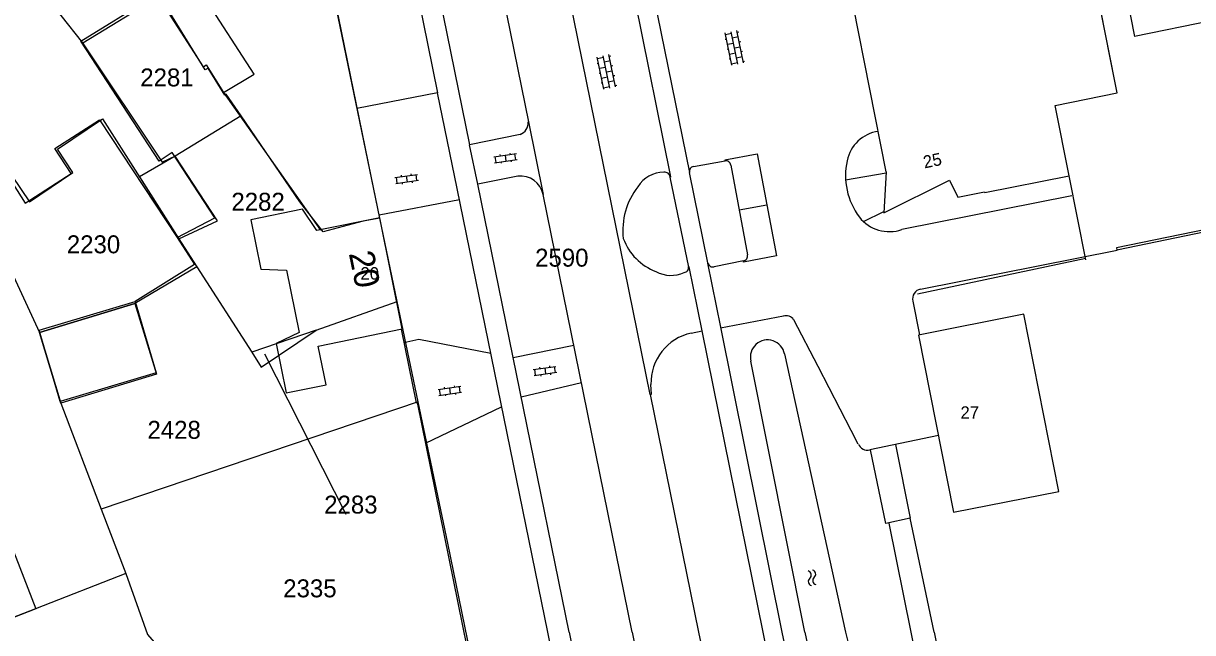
# Model space of a CAD drawing. Extents: x 148816 to 151297, y 399515 to 402500.
# Drawn here: x 151067.4 to 151184.7, y 399749.9 to 399811.1 of the extents above; entities that cross this region are included whole.
import ezdxf

# ---------------------------------------------------------------- set-up
doc = ezdxf.new("R2010")
doc.units = 0
for name, color, linetype in [('B01 Hoofdgebouw  [D] Norm', 7, 'Continuous'), ('B01 Hoofdgebouw  [T] Norm', 7, 'Continuous'), ('B01 hoofgebouw', 7, 'Continuous'), ('B02 Bijgebouw  [D] Norm', 7, 'Continuous'), ('G01 perceelsgrens', 7, 'Continuous'), ('S02 Open verharding  Norm', 7, 'Continuous'), ('S05 Water  Norm', 7, 'Continuous'), ('T01 Muur  [D] Norm', 7, 'Continuous'), ('T03 Hek raster  [D] Gem', 7, 'Continuous'), ('T03 Hek raster  [D] Norm', 7, 'Continuous'), ('T04 Haag heg  [D] Gem', 7, 'Continuous'), ('T09 Insteek water  [T] Norm', 7, 'Continuous'), ('V00 Kant verharding algemeen  [T] Gem', 7, 'Continuous'), ('V00 Kant verharding algemeen  [T] Norm', 7, 'Continuous'), ('V00 Kant verharding algemeen secundair  [D] Norm', 7, 'Continuous'), ('V00 Kant verharding algemeen secundair  [T] Gem', 7, 'Continuous'), ('Z01 perceelnummer', 7, 'Continuous'), ('Z02 huisnummer', 7, 'Continuous'), ('Z02 Huisnummer  [Tekst] Norm', 7, 'Continuous')]:
    doc.layers.add(name, color=color, linetype=linetype)

msp = doc.modelspace()

# ---------------------------------------------------------------- linework, layer by layer
at = {"layer": 'B01 Hoofdgebouw  [D] Norm'}
for p, q in [((151090.54, 399805.95), (151084.85, 399814.76)), ((151073.12, 399809.26), (151080.73, 399814)), ((151085.44, 399806.71), (151080.73, 399814)), ((151080.98, 399797.24), (151073.12, 399809.26)), ((151085.44, 399806.71), (151085.71, 399806.89)), ((151085.71, 399806.89), (151087.46, 399804.12)), ((151087.46, 399804.12), (151090.54, 399805.95)), ((151070.52, 399798.51), (151075, 399801.39)), ((151075, 399801.39), (151082.8, 399789.57)), ((151072.15, 399795.98), (151070.52, 399798.51)), ((151082.29, 399798.1), (151080.98, 399797.24)), ((151086.57, 399791.55), (151082.29, 399798.1)), ((151065.94, 399795.55), (151067.56, 399793.03)), ((151067.56, 399793.03), (151072.15, 399795.98)), ((151082.8, 399789.57), (151086.57, 399791.55))]:
    msp.add_line(p, q, dxfattribs=at)
at = {"layer": 'B01 Hoofdgebouw  [T] Norm'}
for p, q in [((151177.1, 399804.07), (151174.31, 399818.11)), ((151153.93, 399796.17), (151150.64, 399812.75)), ((151170.88, 399802.83), (151177.1, 399804.07)), ((151172.29, 399795.76), (151170.88, 399802.83)), ((151153.93, 399796.17), (151153.69, 399792.05)), ((151153.69, 399792.05), (151160.29, 399795.32)), ((151160.29, 399795.32), (151161.13, 399793.63)), ((151163.82, 399794.08), (151172.29, 399795.76)), ((151161.13, 399793.63), (151163.8, 399794.16)), ((151163.8, 399794.16), (151163.82, 399794.08))]:
    msp.add_line(p, q, dxfattribs=at)
for points in [[(151170.88, 399802.83), (151177.1, 399804.07), (151174.31, 399818.11)], [(151093.74, 399773.99), (151097.74, 399774.8), (151096.94, 399778.69), (151105.38, 399780.41), (151103.12, 399791.54), (151096.81, 399790.26), (151095.36, 399792.4), (151090.18, 399791.33), (151091.2, 399786.4), (151093.77, 399786.29), (151095.05, 399780.04), (151092.72, 399778.93), (151093.74, 399773.99)]]:
    msp.add_lwpolyline(points, dxfattribs=at)
msp.add_lwpolyline([(151157.17, 399779.78), (151160.68, 399762.02), (151171.25, 399764.11), (151167.73, 399781.87)], close=True, dxfattribs=at)
at = {"layer": 'B01 hoofgebouw'}
for points in [[(151060.67, 399803.33), (151065.74, 399795.45), (151066.25, 399795.74), (151067.97, 399793.15), (151072.35, 399796.11), (151070.79, 399798.45), (151075.31, 399801.48), (151082.96, 399789.43), (151086.86, 399791.25), (151082.59, 399797.72), (151081.34, 399797.13), (151073.34, 399809.1), (151081.12, 399813.88), (151079.45, 399816.5), (151081.5, 399817.77), (151082.25, 399816.81), (151083.41, 399817.42), (151082.82, 399818.44), (151086.38, 399820.65), (151085.18, 399822.57), (151085.61, 399822.85), (151086.7, 399821.17), (151091.63, 399822.17)], [(151093.74, 399773.99), (151097.74, 399774.8), (151096.94, 399778.69), (151105.38, 399780.41), (151103.12, 399791.54), (151096.81, 399790.26), (151095.36, 399792.4), (151090.18, 399791.33), (151091.2, 399786.4), (151093.77, 399786.29), (151095.05, 399780.04), (151092.72, 399778.93), (151093.74, 399773.99)], [(151080.72, 399775.86), (151071.14, 399772.94), (151068.98, 399780.04), (151078.56, 399782.96), (151080.72, 399775.86)]]:
    msp.add_lwpolyline(points, dxfattribs=at)
at = {"layer": 'B02 Bijgebouw  [D] Norm'}
for p, q in [((151057.13, 399781.99), (151068.61, 399752.31)), ((151068.61, 399752.31), (151062.56, 399749.97))]:
    msp.add_line(p, q, dxfattribs=at)
msp.add_lwpolyline([(151068.94, 399780.29), (151078.58, 399783.15), (151080.71, 399775.99), (151071.07, 399773.13)], close=True, dxfattribs=at)
at = {"layer": 'G01 perceelsgrens'}
for points in [[(151089.21, 399801.78), (151087.73, 399803.96), (151087.58, 399803.86), (151085.9, 399806.57), (151085.62, 399806.4), (151081.79, 399812.58), (151081.12, 399813.88), (151079.45, 399816.5), (151073.03, 399826.76)], [(151103.12, 399791.53), (151102.25, 399795.73), (151096.66, 399823.21)], [(151081.4, 399797.03), (151073.34, 399809.1), (151068.98, 399814.63), (151065.15, 399820.55), (151064.94, 399820.89)], [(151051.76, 399810.16), (151062.95, 399793.08), (151068.98, 399780.04)], [(151089.21, 399801.78), (151082.59, 399797.72), (151081.4, 399797.03)], [(151103.12, 399791.53), (151101.47, 399791.2), (151097.43, 399790.14), (151095.09, 399793.14), (151089.21, 399801.78)], [(151081.4, 399797.03), (151079.01, 399795.65), (151082.96, 399789.43), (151084.76, 399786.64)], [(151104.88, 399783.17), (151103.12, 399791.53)], [(151084.76, 399786.64), (151078.56, 399782.96), (151068.98, 399780.04)], [(151084.76, 399786.64), (151090.29, 399778.06)], [(151096.76, 399780.27), (151104.88, 399783.17)], [(151106.99, 399773.08), (151104.88, 399783.17)], [(151068.98, 399780.04), (151071.14, 399772.94), (151075.18, 399762.33)], [(151090.29, 399778.06), (151091.24, 399776.58), (151096.76, 399780.27)], [(151096.76, 399780.27), (151090.29, 399778.06)], [(151106.99, 399773.08), (151075.18, 399762.33)], [(151117.88, 399720.23), (151109.96, 399758.92), (151106.99, 399773.08)], [(151075.18, 399762.33), (151077.64, 399755.87)], [(151077.64, 399755.87), (151068.59, 399752.32), (151062.54, 399749.98)], [(151077.64, 399755.87), (151079.83, 399749.75), (151093.6, 399733.98), (151082.78, 399723.48), (151091.15, 399715.56), (151100.31, 399705.21)]]:
    msp.add_lwpolyline(points, dxfattribs=at)
at = {"layer": 'S02 Open verharding  Norm'}
for p, q in [((151138.44, 399806.85), (151137.78, 399810.09)), ((151139.03, 399806.97), (151138.37, 399810.21)), ((151139.61, 399807.09), (151138.96, 399810.33)), ((151138.99, 399810.18), (151139.13, 399810.21)), ((151137.91, 399809.45), (151137.76, 399809.42)), ((151137.81, 399809.94), (151138.4, 399810.06)), ((151138.01, 399808.96), (151138.6, 399809.08)), ((151139.09, 399809.69), (151138.5, 399809.57)), ((151139.19, 399809.2), (151139.33, 399809.23)), ((151126.19, 399804.57), (151125.54, 399807.8)), ((151126.78, 399804.68), (151126.12, 399807.92)), ((151126.15, 399807.77), (151126.3, 399807.8)), ((151138.11, 399808.47), (151137.96, 399808.44)), ((151138.21, 399807.98), (151138.8, 399808.1)), ((151138.7, 399808.59), (151139.29, 399808.71)), ((151138.9, 399807.61), (151139.49, 399807.73)), ((151139.39, 399808.22), (151139.53, 399808.25)), ((151125.08, 399807.04), (151124.93, 399807.01)), ((151125.61, 399804.45), (151124.95, 399807.68)), ((151124.98, 399807.53), (151125.57, 399807.65)), ((151125.18, 399806.55), (151125.76, 399806.67)), ((151126.25, 399807.28), (151125.66, 399807.16)), ((151126.35, 399806.79), (151126.5, 399806.82)), ((151138.31, 399807.49), (151138.16, 399807.46)), ((151138.41, 399807), (151139, 399807.12)), ((151139.58, 399807.24), (151139.73, 399807.27)), ((151125.28, 399806.06), (151125.13, 399806.03)), ((151125.38, 399805.57), (151125.96, 399805.69)), ((151125.86, 399806.18), (151126.45, 399806.3)), ((151126.55, 399805.81), (151126.7, 399805.84)), ((151125.48, 399805.08), (151125.33, 399805.05)), ((151125.58, 399804.59), (151126.16, 399804.71)), ((151126.06, 399805.2), (151126.65, 399805.32)), ((151126.75, 399804.83), (151126.9, 399804.86)), ((151114.56, 399797.67), (151116.83, 399797.99)), ((151114.64, 399797.08), (151116.92, 399797.4)), ((151114.79, 399797.1), (151114.7, 399797.69)), ((151115.18, 399797.91), (151115.2, 399797.76)), ((151115.28, 399797.17), (151115.3, 399797.02)), ((151115.69, 399797.83), (151115.78, 399797.24)), ((151116.17, 399798.05), (151116.19, 399797.9)), ((151116.27, 399797.31), (151116.29, 399797.16)), ((151116.77, 399797.37), (151116.69, 399797.97)), ((151104.64, 399795.58), (151106.91, 399795.9)), ((151104.72, 399794.99), (151107, 399795.31)), ((151104.87, 399795.01), (151104.79, 399795.61)), ((151105.26, 399795.82), (151105.28, 399795.67)), ((151105.36, 399795.08), (151105.38, 399794.93)), ((151105.78, 399795.74), (151105.86, 399795.15)), ((151106.25, 399795.96), (151106.27, 399795.81)), ((151106.35, 399795.22), (151106.37, 399795.07)), ((151106.85, 399795.29), (151106.77, 399795.88)), ((151118.53, 399776.33), (151120.8, 399776.64)), ((151118.61, 399775.73), (151120.89, 399776.05)), ((151118.76, 399775.75), (151118.68, 399776.35)), ((151119.15, 399776.56), (151119.17, 399776.42)), ((151119.67, 399776.49), (151119.75, 399775.89)), ((151120.14, 399776.7), (151120.16, 399776.55)), ((151120.74, 399776.03), (151120.66, 399776.62)), ((151119.25, 399775.82), (151119.27, 399775.67)), ((151120.24, 399775.96), (151120.26, 399775.81)), ((151108.98, 399774.33), (151111.25, 399774.65)), ((151109.06, 399773.74), (151111.34, 399774.06)), ((151109.21, 399773.76), (151109.12, 399774.35)), ((151109.6, 399774.57), (151109.62, 399774.42)), ((151109.7, 399773.83), (151109.72, 399773.68)), ((151110.11, 399774.49), (151110.2, 399773.9)), ((151110.59, 399774.71), (151110.61, 399774.56)), ((151110.69, 399773.97), (151110.71, 399773.82)), ((151111.19, 399774.04), (151111.11, 399774.63))]:
    msp.add_line(p, q, dxfattribs=at)
at = {"layer": 'S05 Water  Norm'}
for centre, start, end in [((151145.99, 399755.72), 309.9762, 73.8312), ((151146.43, 399755.81), 309.9762, 73.8312), ((151146.54, 399755.06), 129.9762, 253.8312), ((151146.98, 399755.16), 129.9762, 253.8312)]:
    msp.add_arc(centre, 0.425, start, end, dxfattribs=at)
at = {"layer": 'T01 Muur  [D] Norm'}
msp.add_line((151195.98, 399792.43), (151177.04, 399788.54), dxfattribs=at)
msp.add_lwpolyline([(151177.04, 399788.54), (151177.08, 399788.34), (151195.82, 399792.2), (151196.23, 399790.17), (151216.88, 399794.75), (151216.47, 399796.77), (151236.42, 399800.88)], dxfattribs=at)
at = {"layer": 'T03 Hek raster  [D] Gem'}
msp.add_line((151173.97, 399787.33), (151172.29, 399795.76), dxfattribs=at)
at = {"layer": 'T03 Hek raster  [D] Norm'}
msp.add_lwpolyline([(151173.94, 399787.47), (151157.07, 399783.89)], dxfattribs=at)
at = {"layer": 'T04 Haag heg  [D] Gem'}
for p, q in [((151096.53, 399823.17), (151103.11, 399791.53)), ((151087.46, 399804.12), (151097.17, 399790.32)), ((151082.8, 399789.57), (151084.53, 399786.88)), ((151084.53, 399786.88), (151078.58, 399783.15))]:
    msp.add_line(p, q, dxfattribs=at)
msp.add_lwpolyline([(151105.27, 399780.39), (151106.77, 399773), (151106.89, 399773.03), (151117.75, 399719.48)], dxfattribs=at)
at = {"layer": 'T09 Insteek water  [T] Norm'}
for p, q in [((151145.75, 399750), (151150.17, 399730.09)), ((151149.85, 399750), (151154.56, 399730.84))]:
    msp.add_line(p, q, dxfattribs=at)
for points in [[(151143.73, 399777.89), (151149.85, 399750)], [(151145.75, 399750), (151140.34, 399777.18)]]:
    msp.add_lwpolyline(points, dxfattribs=at)
msp.add_arc((151142.03, 399777.57), 1.73, 10.7922, 192.9919, dxfattribs=at)
at = {"layer": 'V00 Kant verharding algemeen  [T] Gem'}
for p in [(151176.49, 399821.52), (151186.71, 399811.33)]:
    msp.add_line(p, (151178.84, 399809.75), dxfattribs=at)
at = {"layer": 'V00 Kant verharding algemeen  [T] Norm'}
for p, q in [((151110.68, 399837.44), (151118.04, 399801.18)), ((151130.26, 399773.82), (151120.06, 399824.02)), ((151105.92, 399818.75), (151108.92, 399804.09)), ((151108.02, 399819.07), (151112.14, 399798.88)), ((151130.61, 399813.79), (151134.18, 399796.08)), ((151117.2, 399799.92), (151112.14, 399798.88)), ((151116.97, 399795.74), (151112.95, 399794.92)), ((151122.12, 399750), (151112.95, 399794.92)), ((151128.43, 399750), (151119.52, 399793.88)), ((151157.38, 399784.39), (151177.09, 399788.3)), ((151135.47, 399780.2), (151134.17, 399786.63)), ((151136.01, 399787.01), (151137.3, 399780.57)), ((151156.61, 399783.19), (151157.28, 399779.8)), ((151143.61, 399781.68), (151137.32, 399780.47)), ((151141.59, 399750), (151135.47, 399780.2)), ((151137.3, 399780.57), (151143.46, 399750)), ((151122.59, 399778.74), (151116.51, 399777.51)), ((151117.31, 399773.59), (151123.35, 399775.02)), ((151130.26, 399773.82), (151135.11, 399750)), ((151107.72, 399768.95), (151115.35, 399772.6)), ((151159.16, 399769.71), (151152.29, 399768.26)), ((151154.18, 399760.93), (151156.4, 399750)), ((151158.74, 399750), (151156.33, 399761.41)), ((151124.7, 399726.84), (151119.97, 399750)), ((151122.12, 399750), (151133.55, 399693.29)), ((151128.43, 399750), (151132.29, 399730.97)), ((151135.11, 399750), (151136.34, 399744)), ((151146.11, 399727.33), (151141.59, 399750)), ((151143.46, 399750), (151148.08, 399728.12)), ((151158.74, 399750), (151169.75, 399694.02))]:
    msp.add_line(p, q, dxfattribs=at)
for points in [[(151132.34, 399795.66), (151128.74, 399813.42), (151128.62, 399813.38)], [(151108.92, 399804.09), (151100.83, 399802.5)], [(151119.97, 399750), (151110.88, 399794.49), (151108.92, 399804.09)], [(151134.6, 399796.7), (151137.77, 399797.25)], [(151136.05, 399787.02), (151134.2, 399796.09)], [(151138.33, 399796.84), (151140.01, 399787.82)], [(151153.93, 399796.04), (151149.86, 399795.32)], [(151132.24, 399795.64), (151134.08, 399786.61)], [(151172.55, 399793.75), (151155.5, 399790.37)], [(151111.11, 399793.35), (151103.05, 399791.82)], [(151151.64, 399791.18), (151153.7, 399792.19)], [(151139.6, 399787.23), (151136.66, 399786.63)], [(151151.12, 399768.85), (151150.41, 399770.23), (151147.11, 399776.63), (151144.65, 399781.33)], [(151134.38, 399779.99), (151135.47, 399780.2)], [(151105.54, 399779.04), (151107.03, 399779.38), (151114.26, 399777.97)], [(151130.26, 399773.82), (151130.39, 399773.85), (151130.33, 399774.84)], [(151154.87, 399768.8), (151156.33, 399761.41), (151153.9, 399760.87), (151152.37, 399768.27)], [(151156.4, 399750), (151167.57, 399694.69), (151168.89, 399693.35)]]:
    msp.add_lwpolyline(points, dxfattribs=at)
for centre, radius, start, end in [((151116.76, 399801.11), 1.27, 290.198, 2.9473), ((151153.65, 399796.55), 3.71, 98.0907, 168.7455), ((151137.86, 399796.79), 0.472, 5.3469, 101.9532), ((151156.73, 399795.76), 6.88, 167.2871, 217.0517), ((151131.61, 399793.07), 3.05, 89.5801, 148.4585), ((151131.71, 399795.59), 0.536, 5.331, 98.4539), ((151134.68, 399796.21), 0.492, 99.1856, 194.2233), ((151117.22, 399793.41), 2.34, 11.5459, 96.2979), ((151134.68, 399790.27), 7.17, 142.2649, 186.417), ((151154.25, 399794.01), 3.85, 218.4432, 288.9189), ((151132.76, 399791.35), 5.53, 199.7976, 249.6106), ((151139.52, 399787.73), 0.502, 279.7785, 10.8009), ((151133.64, 399786.52), 0.454, 272.9809, 12.2858), ((151136.54, 399787.12), 0.505, 192.1788, 283.6929), ((151132.35, 399788.88), 3.11, 240.8465, 295.0266), ((151157.54, 399783.44), 0.967, 99.8716, 194.624), ((151143.88, 399780.78), 0.942, 35.5593, 107.0108), ((151135.46, 399774.97), 5.13, 102.1278, 181.4595), ((151152.07, 399769.26), 1.02, 203.3797, 282.4292)]:
    msp.add_arc(centre, radius, start, end, dxfattribs=at)
at = {"layer": 'V00 Kant verharding algemeen secundair  [D] Norm'}
msp.add_lwpolyline([(151137.75, 399797.35), (151141, 399797.96), (151142.93, 399787.75), (151139.63, 399787.11)], dxfattribs=at)
at = {"layer": 'V00 Kant verharding algemeen secundair  [T] Gem'}
for p, q in [((151118.04, 399801.18), (151119.52, 399793.88)), ((151112.95, 399794.92), (151112.14, 399798.88)), ((151137.75, 399797.35), (151137.77, 399797.25)), ((151132.34, 399795.66), (151132.24, 399795.64)), ((151139.18, 399792.34), (151141.96, 399792.86)), ((151134.17, 399786.63), (151134.08, 399786.61)), ((151136.01, 399787.01), (151136.05, 399787.02)), ((151139.63, 399787.11), (151139.6, 399787.23))]:
    msp.add_line(p, q, dxfattribs=at)
at = {"layer": 'Z01 perceelnummer'}
msp.add_lwpolyline([(151099.77, 399761.78), (151091.61, 399777.88)], dxfattribs=at)

# ---------------------------------------------------------------- texts
for s, p in [('2281', (151079.1, 399804.73)), ('2282', (151088.24, 399792.26)), ('2230', (151071.73, 399787.99)), ('2590', (151118.71, 399786.65)), ('2428', (151079.82, 399769.38)), ('2283', (151097.55, 399761.88)), ('2335', (151093.44, 399753.48))]:
    msp.add_text(s, height=1.8, dxfattribs=at).set_placement(p)
at = {"layer": 'Z02 huisnummer'}
msp.add_text('20', height=2.5, rotation=281.5346, dxfattribs=at).set_placement((151100.01, 399787.98))
at = {"layer": 'Z02 Huisnummer  [Tekst] Norm'}
msp.add_text('25', height=1.25, rotation=11.4689, dxfattribs=at).set_placement((151157.77, 399796.5))
for s, p in [('20', (151101.19, 399785.35)), ('27', (151161.38, 399771.39))]:
    msp.add_text(s, height=1.25, dxfattribs=at).set_placement(p)

doc.saveas('drawing.dxf')
